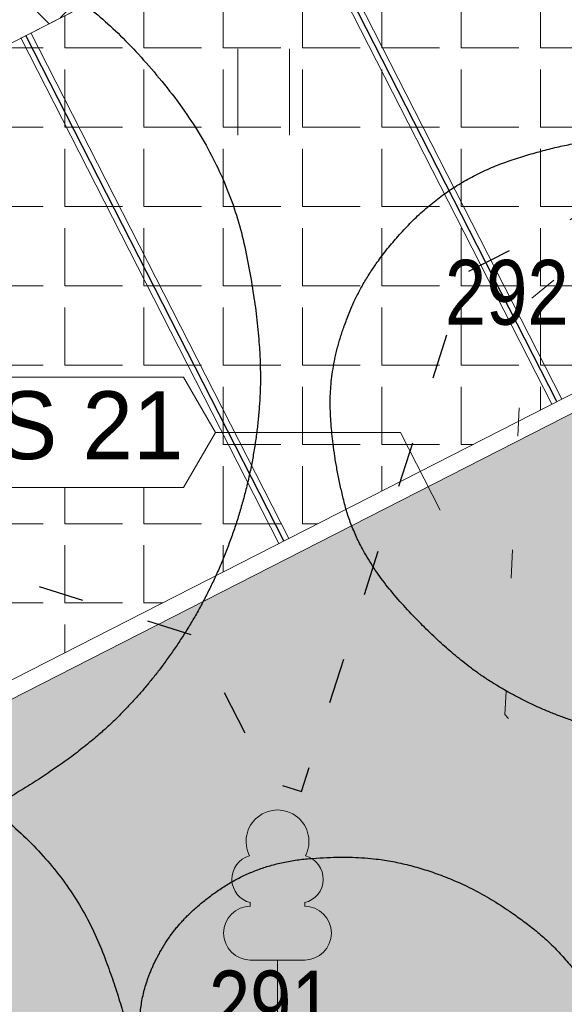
# Model space of a CAD drawing. Header units: metres. Extents: x 538891 to 1080079, y 6588829 to 13178720.
# Tile 419 of 656: x 539974.33 to 539979.13, y 6589148.13 to 6589156.81. Entities that reach past the tile are written whole.
import ezdxf

# ---------------------------------------------------------------- set-up
doc = ezdxf.new("R2010")
doc.units = ezdxf.units.M
doc.header["$LTSCALE"] = 0.4
for name, pattern in [('DASHED', [52.916666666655, 26.4583333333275, -26.4583333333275]), ('Kaitsepiire', [2.5, 0.9999999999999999, -1.5]), ('KOLVIK', [3.125, 0.625, -2.5])]:
    doc.linetypes.add(name, pattern=pattern)
for name, color, linetype in [('DENDRO', 7, 'Continuous'), ('GEO', 7, 'Continuous'), ('KINO_PINNAKATTED 2', 7, 'Continuous'), ('KINO_VORMISTUS', 7, 'Continuous'), ('KINO_VÄIKEEHITISED', 7, 'Continuous'), ('TEED. LIIKLUS JA TEERAJATISED', 7, 'Continuous')]:
    doc.layers.add(name, color=color, linetype=linetype)
doc.styles.add('Arial Narrow', font='ARIALN.TTF')
doc.styles.add('HK Explorer Book', font='txt')

# ---------------------------------------------------------------- blocks, each defined once
blk = doc.blocks.new('Landscape Area-10')
at = {"linetype": 'Continuous', "lineweight": 0}
blk.add_hatch(color=254, dxfattribs=at).paths.add_polyline_path([(-0.1107250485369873, -0.05802314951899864), (-2.890653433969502, 5.388485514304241), (-1.011964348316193, 6.347371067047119), (44.28343650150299, 29.4662625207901), (46.83221017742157, 24.54144179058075), (-0.1107250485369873, -0.05802314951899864)])
blk = doc.blocks.new('LEHTP1')
at = {"color": 252, "linetype": 'Continuous', "lineweight": 9, "true_color": 0x888888}
for p, q in [((-0.4799999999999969, 1.959999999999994), (-0.4799999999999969, 1.900000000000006)), ((0.4799999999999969, 1.959999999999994), (0.4799999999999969, 1.900000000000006)), ((0.4799999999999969, 0.9500000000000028), (-0.4799999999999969, 0.9500000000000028)), ((0, 0), (0, 0.9500000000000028)), ((0.7599999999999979, 0), (0, 0))]:
    blk.add_line(p, q, dxfattribs=at)
for centre, radius, start, end in [((3.410605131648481e-16, 3.040000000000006), 0.553940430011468, 332.5799000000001, 207.4201000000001), ((-0.3800000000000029, 2.375), 0.4248529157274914, 105.2440999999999, 257.0790333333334), ((0.3800000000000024, 2.375), 0.4248529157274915, 282.9209666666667, 74.75590000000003), ((-0.4750000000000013, 1.424999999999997), 0.4749999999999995, 90.00000555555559, 270), ((0.4750000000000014, 1.424999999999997), 0.4749999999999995, 270, 89.99999444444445)]:
    blk.add_arc(centre, radius, start, end, dxfattribs=at)
blk = doc.blocks.new('HEIN')
at = {"color": 7, "linetype": 'Continuous', "lineweight": 9}
for p, q in [((-0.4550559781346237, 0.7611157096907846), (-0.4550559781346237, -0.7611157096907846)), ((0.4550559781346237, 0.7611157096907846), (0.4550559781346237, -0.7611157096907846))]:
    blk.add_line(p, q, dxfattribs=at)
blk = doc.blocks.new('Parametric Object-384')
at = {"color": 7, "linetype": 'Continuous', "lineweight": 13}
for p, q in [((-1.910725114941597, 0), (0, 0)), ((0, 0), (0.3497182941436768, -0.685182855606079))]:
    blk.add_line(p, q, dxfattribs=at)
blk.add_circle((0.3497182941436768, -0.685182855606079), 0, dxfattribs=at)
at = {"color": 255, "linetype": 'Continuous', "lineweight": 13}
blk.add_wipeout([(-4.586050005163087, -0.4851905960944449), (-1.9107251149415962, -0.4851905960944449), (-1.630600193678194, 4.440892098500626e-16), (-1.9107251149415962, 0.48519059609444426), (-4.586050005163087, 0.48519059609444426), (-4.86617492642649, 4.440892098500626e-16)], dxfattribs=at)
at = {"color": 7, "linetype": 'Continuous', "lineweight": 13, "flags": 128}
blk.add_lwpolyline([(-4.586050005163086, -0.4851905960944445), (-1.910725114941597, -0.4851905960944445), (-1.630600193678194, 0), (-1.910725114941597, 0.4851905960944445), (-4.586050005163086, 0.4851905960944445), (-4.866174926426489, 0)], close=True, dxfattribs=at)
at = {"color": 7, "insert": (-1.911915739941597, 0.361916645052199), "char_height": 0.5979166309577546, "width": 2.672943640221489, "attachment_point": 3, "line_spacing_factor": 0.9752739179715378, "style": 'HK Explorer Book'}
blk.add_mtext('PKS 21', dxfattribs=at)

msp = doc.modelspace()

# ---------------------------------------------------------------- hatches: boundary and pattern name
at = {"layer": 'TEED. LIIKLUS JA TEERAJATISED', "linetype": 'Continuous', "lineweight": 5}
h = msp.add_hatch(dxfattribs=at)
h.set_pattern_fill('AR-HBONE', style=0, pattern_type=2)
h.set_pattern_definition([(45, (0, 0), (0, 1.149472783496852), [2.4384, -0.8127999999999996]), (135, (0.574736, 0.574736), (2.220446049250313e-16, 1.149472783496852), [2.4384, -0.8127999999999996])])
h.paths.add_polyline_path([(539950.110940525, 6589152.137919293), (539950.5146309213, 6589151.346992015), (539965.1041293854, 6589158.793492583), (539967.4790171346, 6589154.140512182), (539952.8895186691, 6589146.694011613), (539953.2932090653, 6589145.903084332), (540000.2880045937, 6589169.889294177), (539999.8843053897, 6589170.680216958), (539986.6219295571, 6589163.911081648), (539984.2470418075, 6589168.564062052), (539997.5094217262, 6589175.333199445), (539997.1057360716, 6589176.124129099)])
h.paths.add_polyline_path([(539982.5547265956, 6589167.700301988), (539966.7964445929, 6589159.657252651), (539969.1713323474, 6589155.004272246), (539984.9296143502, 6589163.047321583)])
at = {"layer": 'TEED. LIIKLUS JA TEERAJATISED', "linetype": 'Continuous', "lineweight": 5, "true_color": 0x00cc33}
h = msp.add_hatch(dxfattribs=at)
h.set_pattern_fill('ANGLE', color=102, style=0, pattern_type=2)
h.set_pattern_definition([(0, (0, 0), (4.277078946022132e-17, 0.6985000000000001), [0.508, -0.1905]), (90, (0, 0), (-0.6985000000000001, 8.554157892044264e-17), [0.508, -0.1905])])
h.paths.add_polyline_path([(539969.5750227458, 6589154.213344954), (539971.848071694, 6589149.75989143), (539986.2772473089, 6589157.124562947), (539984.004193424, 6589161.578013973)])

# ---------------------------------------------------------------- linework, layer by layer
at = {"layer": 'DENDRO', "color": 25, "linetype": 'Continuous', "lineweight": 25, "true_color": 0x995f4c}
for points, knots in [([(539971.6872164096, 6589149.63615704), (539971.717648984, 6589149.628556), (539971.7480815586, 6589149.620954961), (539972.3201479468, 6589149.484617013), (539973.6894434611, 6589149.629962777), (539974.8298752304, 6589150.305794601), (539975.530199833, 6589150.990446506), (539976.0854110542, 6589151.886967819), (539976.414823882, 6589152.927639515), (539976.4772402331, 6589154.004861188), (539976.1679365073, 6589155.523188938), (539975.1314394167, 6589156.837584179), (539974.1537088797, 6589157.383895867), (539973.6573792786, 6589157.524173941), (539973.1525375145, 6589157.636871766), (539972.0270840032, 6589157.620138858), (539970.8902229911, 6589157.10758121), (539970.1516388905, 6589156.538817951), (539969.5126465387, 6589155.743180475), (539969.0619561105, 6589154.762692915), (539968.8642008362, 6589153.689060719), (539968.9888014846, 6589152.088645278), (539969.9299872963, 6589150.574255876), (539971.0603030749, 6589149.804693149), (539971.6263512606, 6589149.651359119), (539971.656783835, 6589149.64375808), (539971.6872164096, 6589149.63615704)], [0, 0, 0, 0.002527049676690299, 0.002527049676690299, 0.04990508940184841, 0.09728312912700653, 0.1446611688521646, 0.1920392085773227, 0.2394172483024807, 0.2867952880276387, 0.3341733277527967, 0.3815513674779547, 0.4289294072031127, 0.4763074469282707, 0.5236854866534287, 0.5710635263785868, 0.6184415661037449, 0.6658196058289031, 0.7131976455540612, 0.7605756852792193, 0.8079537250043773, 0.8553317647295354, 0.9027098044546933, 0.9500878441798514, 0.9974658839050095, 0.9974658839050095, 1, 1, 1]), ([(539972.1723881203, 6589150.54412266), (539972.1466531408, 6589150.54412266), (539972.1209181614, 6589150.54412266), (539971.639350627, 6589150.538759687), (539970.5853821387, 6589150.174955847), (539969.8024889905, 6589149.459674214), (539969.2445987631, 6589148.6494907), (539968.9815043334, 6589147.60202255), (539968.9817735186, 6589146.722126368), (539969.1908311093, 6589145.885939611), (539969.7789835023, 6589144.802747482), (539970.8681278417, 6589144.017953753), (539971.7498279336, 6589143.791641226), (539972.1723881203, 6589143.779241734), (539972.596161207, 6589143.789520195), (539973.4828010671, 6589144.012584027), (539974.2890475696, 6589144.605265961), (539974.9054074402, 6589145.311284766), (539975.2834044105, 6589146.294238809), (539975.3902589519, 6589147.163112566), (539975.2829034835, 6589148.031796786), (539974.8119453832, 6589149.219278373), (539973.7507057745, 6589150.170781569), (539972.7041616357, 6589150.534827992), (539972.2238580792, 6589150.54412266), (539972.1981230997, 6589150.54412266), (539972.1723881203, 6589150.54412266)], [0, 0, 0, 0.002531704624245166, 0.002531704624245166, 0.04990933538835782, 0.09728696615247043, 0.1446645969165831, 0.1920422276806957, 0.2394198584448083, 0.2867974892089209, 0.3341751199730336, 0.3815527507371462, 0.4289303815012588, 0.4763080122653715, 0.5236856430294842, 0.5710632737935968, 0.6184409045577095, 0.6658185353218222, 0.7131961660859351, 0.7605737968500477, 0.8079514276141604, 0.855329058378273, 0.9027066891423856, 0.9500843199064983, 0.9974619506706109, 0.9974619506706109, 1, 1, 1])]:
    msp.add_open_spline(points, degree=2, knots=knots, dxfattribs=at)
at = {"layer": 'DENDRO', "color": 82, "linetype": 'Continuous', "lineweight": 25, "true_color": 0x33cc00}
msp.add_open_spline([(539977.2307516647, 6589154.215328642), (539977.2221237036, 6589154.193778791), (539977.2134957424, 6589154.17222894), (539977.0550783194, 6589153.764856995), (539977.0794016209, 6589152.984551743), (539977.3112195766, 6589152.083614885), (539978.1130893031, 6589151.210437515), (539978.8259150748, 6589150.754660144), (539979.6420692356, 6589150.486412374), (539980.4612180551, 6589150.43196726), (539981.1938176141, 6589150.56751366), (539982.0808938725, 6589150.98891015), (539982.6160430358, 6589151.647386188), (539982.8928677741, 6589152.242329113), (539982.9447173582, 6589152.959170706), (539982.8296874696, 6589153.81099836), (539982.1788945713, 6589154.725545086), (539981.5482183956, 6589155.250920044), (539980.7721759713, 6589155.619261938), (539979.9417628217, 6589155.780567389), (539979.1567152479, 6589155.734436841), (539978.1552288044, 6589155.399821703), (539977.4183587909, 6589154.659290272), (539977.248007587, 6589154.258428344), (539977.2393796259, 6589154.236878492), (539977.2307516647, 6589154.215328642)], degree=2, knots=[0, 0, 0, 0.002641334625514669, 0.002641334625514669, 0.05237673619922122, 0.1021121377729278, 0.1518475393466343, 0.2015829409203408, 0.2513183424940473, 0.3010537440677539, 0.3507891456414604, 0.4005245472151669, 0.4502599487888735, 0.49999535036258, 0.5497307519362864, 0.599466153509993, 0.6492015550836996, 0.698936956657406, 0.7486723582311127, 0.798407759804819, 0.8481431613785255, 0.897878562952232, 0.9476139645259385, 0.997349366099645, 0.997349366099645, 1, 1, 1], dxfattribs=at)
at = {"layer": 'DENDRO', "color": 30, "linetype": 'Continuous', "lineweight": 25, "true_color": 0xff7f00}
msp.add_open_spline([(539975.5963913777, 6589148.641861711), (539975.5875958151, 6589148.627216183), (539975.5788002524, 6589148.612570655), (539975.4154398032, 6589148.334502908), (539975.3667761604, 6589147.74620921), (539975.446037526, 6589147.283534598), (539975.7276709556, 6589146.644053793), (539976.3118081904, 6589146.060296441), (539976.8984375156, 6589145.708320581), (539977.5281717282, 6589145.514952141), (539978.423717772, 6589145.483601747), (539979.0097032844, 6589145.767047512), (539979.4189242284, 6589146.106194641), (539979.6520592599, 6589146.535802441), (539979.7386558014, 6589146.979753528), (539979.7200110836, 6589147.635969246), (539979.1838583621, 6589148.542338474), (539978.5143328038, 6589149.065471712), (539977.8955072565, 6589149.341368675), (539977.2754461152, 6589149.451425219), (539976.4450500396, 6589149.377334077), (539975.7855419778, 6589148.942733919), (539975.613982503, 6589148.671152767), (539975.6051869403, 6589148.656507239), (539975.5963913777, 6589148.641861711)], degree=2, knots=[0, 0, 0, 0.002772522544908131, 0.002772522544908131, 0.05511167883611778, 0.1074508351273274, 0.1597899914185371, 0.2121291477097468, 0.2644683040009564, 0.3168074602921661, 0.3691466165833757, 0.4214857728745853, 0.4738249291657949, 0.5261640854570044, 0.5785032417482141, 0.6308423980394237, 0.6831815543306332, 0.7355207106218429, 0.7878598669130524, 0.840199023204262, 0.8925381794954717, 0.9448773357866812, 0.9972164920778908, 0.9972164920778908, 1, 1, 1], dxfattribs=at)
at = {"layer": 'GEO', "color": 252, "linetype": 'KOLVIK', "lineweight": 9, "true_color": 0x888888, "flags": 128}
msp.add_lwpolyline([(539990.021, 6589153.343), (539987.210486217, 6589151.032975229), (539980.712, 6589148.365), (539978.6057883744, 6589150.686923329), (539978.7716667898, 6589154.29206178), (539980.211, 6589155.498), (539984.0808135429, 6589157.151268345), (539986.944, 6589157.504), (539989.2654650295, 6589155.866707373), (539990.021, 6589153.343)], dxfattribs=at)
at = {"layer": 'KINO_VÄIKEEHITISED', "color": 231, "linetype": 'Kaitsepiire', "lineweight": 25, "true_color": 0xff55cc, "flags": 128}
msp.add_lwpolyline([(539814.8525415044, 6589232.629658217), (539817.9015690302, 6589234.185886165), (539819.8787542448, 6589240.285461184), (539825.5898861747, 6589243.200430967), (539831.6894611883, 6589241.223245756), (539834.8401890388, 6589240.201933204), (539836.7188306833, 6589236.521219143), (539837.0237024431, 6589234.582952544), (539835.8281951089, 6589230.894837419), (539834.772426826, 6589230.3559718), (539836.1667990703, 6589227.624058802), (539844.3736561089, 6589235.604374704), (539847.9199206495, 6589234.45484842), (539849.6146705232, 6589231.134422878), (539849.3426780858, 6589230.2953319), (539851.2107584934, 6589226.635309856), (539855.7944652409, 6589225.149495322), (539858.4307428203, 6589219.984388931), (539856.6425908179, 6589214.467977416), (539851.4774844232, 6589211.831699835), (539847.0557022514, 6589213.265026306), (539847.2336160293, 6589209.771756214), (539848.0019026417, 6589208.266496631), (539847.7928712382, 6589207.621639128), (539851.4177544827, 6589206.446628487), (539856.2552846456, 6589197.025973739), (539861.7716961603, 6589195.237821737), (539864.4079737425, 6589190.072715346), (539862.6198217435, 6589184.556303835), (539861.6696502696, 6589184.052670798), (539864.3641392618, 6589178.783241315), (539862.4482621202, 6589172.872800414), (539867.5482846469, 6589173.522973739), (539873.0646961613, 6589171.734821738), (539875.700973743, 6589166.569715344), (539873.9128217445, 6589161.053303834), (539869.8205301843, 6589158.964592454), (539870.2869849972, 6589158.050694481), (539869.2651838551, 6589154.898459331), (539880.0173198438, 6589151.3577223), (539883.0678696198, 6589145.380956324), (539879.6437924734, 6589134.817749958), (539881.1190070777, 6589134.339557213), (539881.7517136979, 6589133.099931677), (539881.322557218, 6589131.77599292), (539882.1502343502, 6589129.255741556), (539883.9233666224, 6589128.680978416), (539884.5462979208, 6589127.460505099), (539886.8761554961, 6589126.676637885), (539887.3464716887, 6589125.755174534), (539887.8489443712, 6589125.592297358), (539889.2612359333, 6589122.825276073), (539889.0394006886, 6589122.140918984), (539890.3709443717, 6589121.70929736), (539891.7832359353, 6589118.942276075), (539890.8252973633, 6589115.987055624), (539890.0790088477, 6589115.59644652), (539890.8822541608, 6589114.022694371), (539891.1494900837, 6589113.936069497), (539893.6180176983, 6589113.135893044), (539895.7289863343, 6589119.071627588), (539899.5137284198, 6589121.003365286), (539899.9055448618, 6589120.869138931), (539902.0947799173, 6589121.986527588), (539908.9036078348, 6589119.77943712), (539909.9527689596, 6589123.007916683), (539908.0868180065, 6589126.663766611), (539909.3129793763, 6589130.446448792), (539912.8547666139, 6589132.254181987), (539916.6374487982, 6589131.028020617), (539917.5845954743, 6589129.172330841), (539918.452328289, 6589129.615222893), (539922.0458763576, 6589128.45036959), (539922.6544033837, 6589127.258117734), (539925.0033039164, 6589126.496718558), (539926.6301977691, 6589123.309239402), (539926.0926883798, 6589121.651034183), (539927.486809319, 6589121.199128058), (539931.6920646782, 6589119.835989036), (539932.9459791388, 6589120.475988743), (539935.7741263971, 6589119.559241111), (539944.0432124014, 6589123.884532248), (539944.0272230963, 6589123.915100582), (539941.1483927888, 6589129.560704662), (539942.4790431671, 6589133.665733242), (539945.7994687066, 6589135.360483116), (539945.9786229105, 6589135.302410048), (539947.1263239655, 6589135.888198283), (539947.7182673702, 6589137.714331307), (539951.5330673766, 6589139.661410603), (539955.6073313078, 6589138.340732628), (539957.5538803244, 6589134.526971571), (539956.8932870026, 6589132.489054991), (539957.7670176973, 6589132.201893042), (539958.225817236, 6589131.302993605), (539961.5160809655, 6589133.024016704), (539959.8619930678, 6589136.264775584), (539957.7673036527, 6589140.368779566), (539959.0552402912, 6589144.34085459), (539961.6570648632, 6589145.668829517), (539962.5308282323, 6589148.370633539), (539967.2909652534, 6589150.800214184), (539967.85749258, 6589150.61662828), (539971.848721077, 6589152.653756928), (539975.8771879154, 6589151.378701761), (539976.5319788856, 6589150.095807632), (539976.8122228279, 6589150.006306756), (539977.7680329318, 6589152.997323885), (539978.2644083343, 6589154.578100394), (539979.814220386, 6589155.369126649), (539981.2736935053, 6589154.896177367), (539984.3760124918, 6589156.609051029), (539987.0929580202, 6589164.943685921), (539995.2896493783, 6589169.127288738), (540004.1617625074, 6589166.685890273), (540008.7488349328, 6589163.673895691), (540013.8554558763, 6589162.018577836), (540014.733006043, 6589160.299244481), (540018.5513475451, 6589162.248131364), (540014.035876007, 6589163.704754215), (540011.5905305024, 6589168.495778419), (540013.8330709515, 6589175.130459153), (540007.4025112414, 6589177.214933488), (540004.3293648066, 6589183.235971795), (540006.4138391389, 6589189.666531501), (540010.3325812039, 6589191.666662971)], dxfattribs=at)
at = {"layer": 'TEED. LIIKLUS JA TEERAJATISED', "color": 96, "linetype": 'Continuous', "lineweight": 5, "true_color": 0x007f00}
for p, q in [((539979.0181318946, 6589153.419500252), (539976.7450829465, 6589157.872953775)), ((539979.1072009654, 6589153.46496123), (539976.8341520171, 6589157.918414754)), ((539976.6132669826, 6589152.192053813), (539974.3402180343, 6589156.645507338)), ((539976.7023360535, 6589152.237514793), (539974.4292871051, 6589156.690968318))]:
    msp.add_line(p, q, dxfattribs=at)
at = {"layer": 'TEED. LIIKLUS JA TEERAJATISED', "color": 96, "linetype": 'DASHED', "lineweight": 25, "true_color": 0x007f00}
for p, q in [((539979.06266643, 6589153.44223074), (539976.7896174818, 6589157.895684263)), ((539976.657801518, 6589152.214784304), (539974.3847525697, 6589156.668237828))]:
    msp.add_line(p, q, dxfattribs=at)
at = {"layer": 'TEED. LIIKLUS JA TEERAJATISED', "color": 7, "linetype": 'Continuous', "lineweight": 5, "flags": 128}
for points in [[(539950.110940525, 6589152.137919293), (539950.5146309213, 6589151.346992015), (539965.1041293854, 6589158.793492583), (539967.4790171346, 6589154.140512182), (539952.8895186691, 6589146.694011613), (539953.2932090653, 6589145.903084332), (540000.2880045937, 6589169.889294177), (539999.8843053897, 6589170.680216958), (539986.6219295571, 6589163.911081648), (539984.2470418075, 6589168.564062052), (539997.5094217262, 6589175.333199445), (539997.1057360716, 6589176.124129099)], [(539969.5750227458, 6589154.213344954), (539971.848071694, 6589149.75989143), (539986.2772473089, 6589157.124562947), (539984.004193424, 6589161.578013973)]]:
    msp.add_lwpolyline(points, close=True, dxfattribs=at)
at = {"layer": 'TEED. LIIKLUS JA TEERAJATISED', "color": 1, "linetype": 'DASHED', "lineweight": 40, "true_color": 0xff0000, "flags": 128}
msp.add_lwpolyline([(539985.367228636, 6589162.189504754), (539984.1050910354, 6589161.545307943), (539986.3781449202, 6589157.091856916), (539971.8153656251, 6589149.658993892), (539969.5082209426, 6589154.179249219)], dxfattribs=at)
at = {"layer": 'TEED. LIIKLUS JA TEERAJATISED', "color": 1, "linetype": 'Continuous', "lineweight": 5, "true_color": 0xff0000, "flags": 128}
for points in [[(539985.3331329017, 6589162.256306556), (539984.004193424, 6589161.578013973), (539986.2772473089, 6589157.124562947), (539971.848071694, 6589149.75989143), (539969.5750227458, 6589154.213344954)], [(539985.4013243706, 6589162.122702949), (539984.2059886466, 6589161.51260191), (539986.4790425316, 6589157.059150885), (539971.7826595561, 6589149.558096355), (539969.4414191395, 6589154.145153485)]]:
    msp.add_lwpolyline(points, dxfattribs=at)

# ---------------------------------------------------------------- block references
at = {"layer": 'GEO', "color": 8, "true_color": 0x7d7d7d, "xscale": 0.5, "yscale": 0.5, "zscale": 0.5}
for name, p in [('HEIN', (539976.4799841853, 6589156.169139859)), ('LEHTP1', (539976.602, 6589148.048))]:
    msp.add_blockref(name, p, dxfattribs=at)
at = {"layer": 'KINO_PINNAKATTED 2', "color": 7}
msp.add_blockref('Landscape Area-10', (539958.4360446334, 6589135.882086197), dxfattribs=at)

# ---------------------------------------------------------------- texts
at = {"layer": 'DENDRO', "color": 250, "true_color": 0x333333, "char_height": 0.5708333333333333, "attachment_point": 1, "line_spacing_factor": 2.638290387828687, "style": 'Arial Narrow'}
for s, insert in [('292', (539978.0764943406, 6589154.690367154)), ('291', (539975.9972913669, 6589148.429702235))]:
    msp.add_mtext(s, dxfattribs=dict(at, insert=insert))

# ---------------------------------------------------------------- next in the draw order: block references
at = {"layer": 'KINO_VORMISTUS', "color": 7}
msp.add_blockref('Parametric Object-384', (539977.6853722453, 6589153.171097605), dxfattribs=at)

doc.saveas('drawing.dxf')
